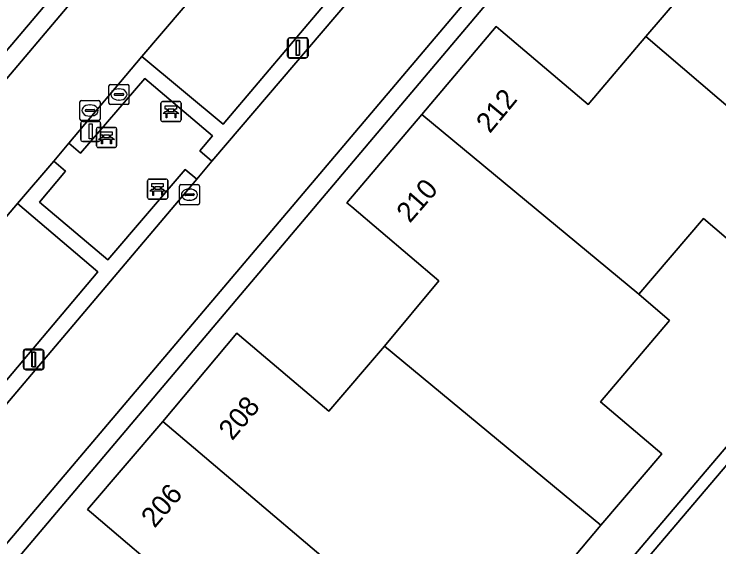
# Model space of a CAD drawing. Extents: x 156412 to 157779, y 382335 to 383768.
# Drawn here: x 157097.77 to 157132.9, y 382650.65 to 382677.17 of the extents above; entities that cross this region are included whole.
import ezdxf

# ---------------------------------------------------------------- set-up
doc = ezdxf.new("R2010")
doc.units = 0
for name, color, linetype in [('IMGEO_Bank', 7, 'Continuous'), ('IMGEO_Brandkraan', 7, 'Continuous'), ('IMGEO_Erf', 7, 'Continuous'), ('IMGEO_Groenvoorziening', 7, 'Continuous'), ('IMGEO_Haag', 7, 'Continuous'), ('IMGEO_Kolk', 7, 'Continuous'), ('IMGEO_Lichtmast', 7, 'Continuous'), ('IMGEO_Pand', 7, 'Continuous'), ('IMGEO_Pand_nummerreeks', 7, 'Continuous'), ('IMGEO_Parkeervlak_open', 7, 'Continuous'), ('IMGEO_Rijbaan_lokaal_open', 7, 'Continuous'), ('IMGEO_Voetpad_open', 7, 'Continuous')]:
    doc.layers.add(name, color=color, linetype=linetype)

msp = doc.modelspace()

# ---------------------------------------------------------------- linework, layer by layer
at = {"layer": 'IMGEO_Bank'}
for p, q in [((157105.168, 382672.817), (157106.009, 382672.817)), ((157106.009, 382672.817), (157105.168, 382672.817)), ((157105.093, 382671.892), (157105.093, 382672.733)), ((157105.093, 382672.733), (157105.093, 382671.892)), ((157106.093, 382672.742), (157106.093, 382671.901)), ((157106.093, 382671.901), (157106.093, 382672.742)), ((157105.79, 382672.215), (157105.397, 382672.215)), ((157105.402, 382672.323), (157105.402, 382672.429)), ((157105.446, 382672.429), (157105.446, 382672.323)), ((157105.734, 382672.435), (157105.452, 382672.435)), ((157105.452, 382672.317), (157105.734, 382672.317)), ((157105.74, 382672.323), (157105.74, 382672.429)), ((157105.784, 382672.429), (157105.784, 382672.323)), ((157106.018, 382671.817), (157105.177, 382671.817)), ((157105.177, 382671.817), (157106.018, 382671.817)), ((157101.883, 382670.608), (157101.883, 382671.449)), ((157101.883, 382671.449), (157101.883, 382670.608)), ((157101.958, 382671.533), (157102.799, 382671.533)), ((157102.799, 382671.533), (157101.958, 382671.533)), ((157102.883, 382671.458), (157102.883, 382670.617)), ((157102.883, 382670.617), (157102.883, 382671.458)), ((157102.192, 382671.039), (157102.192, 382671.145)), ((157102.236, 382671.145), (157102.236, 382671.039)), ((157102.524, 382671.151), (157102.242, 382671.151)), ((157102.53, 382671.039), (157102.53, 382671.145)), ((157102.574, 382671.145), (157102.574, 382671.039)), ((157102.58, 382670.931), (157102.187, 382670.931)), ((157102.242, 382671.033), (157102.524, 382671.033)), ((157102.808, 382670.533), (157101.967, 382670.533)), ((157101.967, 382670.533), (157102.808, 382670.533)), ((157104.503, 382668.96), (157105.344, 382668.96)), ((157105.344, 382668.96), (157104.503, 382668.96)), ((157104.428, 382668.035), (157104.428, 382668.876)), ((157104.428, 382668.876), (157104.428, 382668.035)), ((157105.069, 382668.578), (157104.787, 382668.578)), ((157105.428, 382668.885), (157105.428, 382668.044)), ((157105.428, 382668.044), (157105.428, 382668.885)), ((157105.125, 382668.358), (157104.732, 382668.358)), ((157104.737, 382668.466), (157104.737, 382668.572)), ((157104.781, 382668.572), (157104.781, 382668.466)), ((157104.787, 382668.46), (157105.069, 382668.46)), ((157105.075, 382668.466), (157105.075, 382668.572)), ((157105.119, 382668.572), (157105.119, 382668.466)), ((157105.353, 382667.96), (157104.512, 382667.96)), ((157104.512, 382667.96), (157105.353, 382667.96))]:
    msp.add_line(p, q, dxfattribs=at)
for points in [[(157105.396, 382672.435), (157105.31, 382672.435), (157105.31, 382672.596), (157105.873, 382672.596), (157105.873, 382672.435), (157105.79, 382672.435)], [(157105.34, 382672.215), (157105.198, 382672.215), (157105.31, 382672.317), (157105.396, 382672.317)], [(157105.39, 382672.208), (157105.39, 382672.001), (157105.347, 382672.001), (157105.347, 382672.208)], [(157105.79, 382672.317), (157105.873, 382672.317), (157105.985, 382672.215), (157105.846, 382672.215)], [(157105.84, 382672.208), (157105.84, 382672.001), (157105.796, 382672.001), (157105.796, 382672.208)], [(157102.186, 382671.151), (157102.1, 382671.151), (157102.1, 382671.312), (157102.663, 382671.312), (157102.663, 382671.151), (157102.58, 382671.151)], [(157102.13, 382670.931), (157101.988, 382670.931), (157102.1, 382671.033), (157102.186, 382671.033)], [(157102.18, 382670.924), (157102.18, 382670.717), (157102.137, 382670.717), (157102.137, 382670.924)], [(157102.58, 382671.033), (157102.663, 382671.033), (157102.775, 382670.931), (157102.636, 382670.931)], [(157102.63, 382670.924), (157102.63, 382670.717), (157102.586, 382670.717), (157102.586, 382670.924)], [(157104.731, 382668.578), (157104.645, 382668.578), (157104.645, 382668.739), (157105.208, 382668.739), (157105.208, 382668.578), (157105.125, 382668.578)], [(157104.675, 382668.358), (157104.533, 382668.358), (157104.645, 382668.46), (157104.731, 382668.46)], [(157104.725, 382668.351), (157104.725, 382668.144), (157104.682, 382668.144), (157104.682, 382668.351)], [(157105.125, 382668.46), (157105.208, 382668.46), (157105.32, 382668.358), (157105.181, 382668.358)], [(157105.175, 382668.351), (157105.175, 382668.144), (157105.131, 382668.144), (157105.131, 382668.351)]]:
    msp.add_lwpolyline(points, dxfattribs=at)
for centre, radius, start, end in [((157105.171, 382672.739), 0.0779, 92.4484, 184.2845), ((157105.171, 382672.739), 0.0779, 92.4484, 184.2845), ((157106.015, 382672.739), 0.0779, 2.4484, 94.2845), ((157106.015, 382672.739), 0.0779, 2.4484, 94.2845), ((157105.34, 382672.208), 0.00671, 2.8957, 87.1043), ((157105.397, 382672.208), 0.00671, 92.8957, 177.1043), ((157105.395, 382672.428), 0.00671, 2.8957, 87.1043), ((157105.395, 382672.324), 0.00671, 272.8957, 357.1043), ((157105.452, 382672.428), 0.00671, 92.8957, 177.1043), ((157105.452, 382672.324), 0.00671, 182.8957, 267.1043), ((157105.734, 382672.428), 0.00671, 2.8957, 87.1043), ((157105.734, 382672.324), 0.00671, 272.8957, 357.1043), ((157105.791, 382672.428), 0.00671, 92.8957, 177.1043), ((157105.791, 382672.324), 0.00671, 182.8957, 267.1043), ((157105.789, 382672.208), 0.00671, 2.8957, 87.1043), ((157105.846, 382672.208), 0.00671, 92.8957, 177.1043), ((157105.171, 382671.895), 0.0779, 182.4484, 274.2845), ((157105.171, 382671.895), 0.0779, 182.4484, 274.2845), ((157106.015, 382671.895), 0.0779, 272.4484, 4.2845), ((157106.015, 382671.895), 0.0779, 272.4484, 4.2845), ((157101.961, 382671.455), 0.0779, 92.4484, 184.2845), ((157101.961, 382671.455), 0.0779, 92.4484, 184.2845), ((157102.805, 382671.455), 0.0779, 2.4484, 94.2845), ((157102.805, 382671.455), 0.0779, 2.4484, 94.2845), ((157102.185, 382671.144), 0.00671, 2.8957, 87.1043), ((157102.185, 382671.04), 0.00671, 272.8957, 357.1043), ((157102.242, 382671.144), 0.00671, 92.8957, 177.1043), ((157102.242, 382671.04), 0.00671, 182.8957, 267.1043), ((157102.524, 382671.144), 0.00671, 2.8957, 87.1043), ((157102.524, 382671.04), 0.00671, 272.8957, 357.1043), ((157102.581, 382671.144), 0.00671, 92.8957, 177.1043), ((157102.581, 382671.04), 0.00671, 182.8957, 267.1043), ((157102.13, 382670.924), 0.00671, 2.8957, 87.1043), ((157102.187, 382670.924), 0.00671, 92.8957, 177.1043), ((157102.579, 382670.924), 0.00671, 2.8957, 87.1043), ((157102.636, 382670.924), 0.00671, 92.8957, 177.1043), ((157101.961, 382670.611), 0.0779, 182.4484, 274.2845), ((157101.961, 382670.611), 0.0779, 182.4484, 274.2845), ((157102.805, 382670.611), 0.0779, 272.4484, 4.2845), ((157102.805, 382670.611), 0.0779, 272.4484, 4.2845), ((157104.506, 382668.882), 0.0779, 92.4484, 184.2845), ((157104.506, 382668.882), 0.0779, 92.4484, 184.2845), ((157105.35, 382668.882), 0.0779, 2.4484, 94.2845), ((157105.35, 382668.882), 0.0779, 2.4484, 94.2845), ((157104.73, 382668.571), 0.00671, 2.8957, 87.1043), ((157104.787, 382668.571), 0.00671, 92.8957, 177.1043), ((157105.069, 382668.571), 0.00671, 2.8957, 87.1043), ((157105.126, 382668.571), 0.00671, 92.8957, 177.1043), ((157104.675, 382668.351), 0.00671, 2.8957, 87.1043), ((157104.732, 382668.351), 0.00671, 92.8957, 177.1043), ((157104.73, 382668.467), 0.00671, 272.8957, 357.1043), ((157104.787, 382668.467), 0.00671, 182.8957, 267.1043), ((157105.069, 382668.467), 0.00671, 272.8957, 357.1043), ((157105.126, 382668.467), 0.00671, 182.8957, 267.1043), ((157105.124, 382668.351), 0.00671, 2.8957, 87.1043), ((157105.181, 382668.351), 0.00671, 92.8957, 177.1043), ((157104.506, 382668.038), 0.0779, 182.4484, 274.2845), ((157104.506, 382668.038), 0.0779, 182.4484, 274.2845), ((157105.35, 382668.038), 0.0779, 272.4484, 4.2845), ((157105.35, 382668.038), 0.0779, 272.4484, 4.2845)]:
    msp.add_arc(centre, radius, start, end, dxfattribs=at)
at = {"layer": 'IMGEO_Brandkraan'}
for p, q in [((157102.499, 382672.743), (157102.499, 382673.595)), ((157102.574, 382673.669), (157103.426, 382673.669)), ((157103.5, 382673.595), (157103.5, 382672.743)), ((157102.758, 382673.163), (157102.758, 382673.175)), ((157102.801, 382673.212), (157103.199, 382673.212)), ((157102.987, 382673.449), (157103.012, 382673.449)), ((157103.242, 382673.175), (157103.242, 382673.163)), ((157103.196, 382673.126), (157102.798, 382673.126)), ((157103.01, 382672.889), (157102.985, 382672.889)), ((157103.426, 382672.669), (157102.574, 382672.669))]:
    msp.add_line(p, q, dxfattribs=at)
for points in [[(157102.499, 382672.743), (157102.499, 382673.595)], [(157102.574, 382673.669), (157103.426, 382673.669)], [(157103.5, 382673.595), (157103.5, 382672.743)], [(157103.426, 382672.669), (157102.574, 382672.669)]]:
    msp.add_lwpolyline(points, dxfattribs=at)
for centre, radius, start, end in [((157102.576, 382673.593), 0.0765, 91.552, 178.448), ((157102.576, 382673.593), 0.0765, 91.552, 178.448), ((157103.424, 382673.593), 0.0765, 1.552, 88.448), ((157103.424, 382673.593), 0.0765, 1.552, 88.448), ((157102.798, 382673.172), 0.0403, 85.8775, 175.7526), ((157102.795, 382673.162), 0.0366, 178.938, 274.7102), ((157103.199, 382673.169), 0.043, 264.8664, 352.4533), ((157103.203, 382673.174), 0.0386, 1.7309, 96.639), ((157102.576, 382672.745), 0.0765, 181.552, 268.448), ((157102.576, 382672.745), 0.0765, 181.552, 268.448), ((157103.424, 382672.745), 0.0765, 271.552, 358.448), ((157103.424, 382672.745), 0.0765, 271.552, 358.448)]:
    msp.add_arc(centre, radius, start, end, dxfattribs=at)
for centre, major_axis, ratio, start_param, end_param in [((157102.986, 382673.169), (-0.387, 0.002), 0.722429, 4.712389, 7.853982), ((157103.011, 382673.169), (-0.39, 0.002), 0.717154, 1.570796, 4.712389)]:
    msp.add_ellipse(centre, major_axis=major_axis, ratio=ratio, start_param=start_param, end_param=end_param, dxfattribs=at)
at = {"layer": 'IMGEO_Erf'}
for points in [[(157086.52, 382645.573), (157081.52, 382639.615), (157078.713, 382636.298), (157083.884, 382631.949), (157100.928, 382617.614), (157154.388, 382680.475), (157057.061, 382763.075), (157025.206, 382732.962), (157021.009, 382728.308), (156999.775, 382703.233), (157017.757, 382688.01), (157023.217, 382683.387), (157030.997, 382692.595)], [(157082.363, 382651.78), (157079.465, 382654.239), (157116.559, 382697.961)], [(157116.559, 382697.961), (157129.305, 382687.146), (157092.239, 382643.346), (157089.335, 382645.82)], [(157096.166, 382645.895), (157100.542, 382642.187), (157103.269, 382645.408), (157105.998, 382648.629), (157101.633, 382652.339), (157101.426, 382652.515), (157105.182, 382656.896), (157108.881, 382661.286), (157109.011, 382661.175), (157113.453, 382657.4), (157116.225, 382660.644), (157118.944, 382663.898), (157114.599, 382667.575), (157114.364, 382667.774), (157118.089, 382672.174), (157121.796, 382676.554), (157122.029, 382676.356), (157126.376, 382672.678), (157129.258, 382676.052), (157131.89, 382679.135)], [(157134.835, 382664.683), (157132.126, 382666.994), (157128.91, 382663.224), (157130.443, 382661.918), (157126.999, 382657.875), (157130.056, 382655.276), (157127.017, 382651.732), (157123.783, 382647.87), (157122.956, 382648.571), (157122.913, 382648.607), (157119.582, 382644.69), (157116.247, 382640.768), (157116.34, 382640.689), (157117.119, 382640.032), (157113.989, 382636.321)]]:
    msp.add_lwpolyline(points, dxfattribs=at)
at = {"layer": 'IMGEO_Groenvoorziening'}
msp.add_lwpolyline([(157011.707, 382738.044), (157006.52, 382732.171), (157001.661, 382726.453), (157000, 382724.503), (156991.453, 382714.46), (156988.32, 382710.777), (156987.641, 382709.812), (157015.939, 382685.815), (157017.374, 382687.547), (156998.927, 382703.165), (157024.771, 382733.376), (157057.039, 382763.88), (157155.234, 382680.544), (157100.998, 382616.771), (157083.499, 382631.489), (157081.911, 382629.591), (157080.851, 382628.303), (157077.523, 382624.341), (157075.646, 382626.03)], dxfattribs=at)
for points in [[(157155.234, 382680.544), (157057.039, 382763.88), (157024.771, 382733.376), (156998.927, 382703.165), (157017.374, 382687.547), (157017.757, 382688.01), (156999.775, 382703.233), (157021.009, 382728.308), (157025.206, 382732.962), (157057.061, 382763.075), (157154.388, 382680.475), (157100.928, 382617.614), (157083.884, 382631.949), (157083.499, 382631.489), (157100.998, 382616.771)], [(157104.132, 382675.056), (157100.503, 382670.752), (157101.083, 382670.245), (157104.292, 382673.965), (157107.659, 382671.105), (157107.037, 382670.356), (157107.635, 382669.852), (157114.538, 382677.954), (157112.662, 382679.502), (157112.19, 382678.94), (157113.43, 382677.887), (157108.189, 382671.687)], [(157099.036, 382667.801), (157100.338, 382669.357), (157099.755, 382669.855), (157097.943, 382667.741), (157101.939, 382664.339), (157096.688, 382658.117), (157095.466, 382659.192), (157094.985, 382658.65), (157096.802, 382657.066), (157106.883, 382668.952), (157106.294, 382669.431), (157102.438, 382664.936)]]:
    msp.add_lwpolyline(points, close=True, dxfattribs=at)
at = {"layer": 'IMGEO_Haag'}
for points in [[(157155.234, 382680.544), (157057.039, 382763.88), (157024.771, 382733.376), (156998.927, 382703.165), (157017.374, 382687.547), (157017.757, 382688.01), (156999.775, 382703.233), (157021.009, 382728.308), (157025.206, 382732.962), (157057.061, 382763.075), (157154.388, 382680.475), (157100.928, 382617.614), (157083.884, 382631.949), (157083.499, 382631.489), (157100.998, 382616.771)], [(157112.662, 382679.502), (157112.19, 382678.94), (157113.43, 382677.887), (157108.189, 382671.687), (157104.132, 382675.056), (157100.503, 382670.752), (157101.083, 382670.245), (157104.292, 382673.965), (157107.659, 382671.105), (157107.037, 382670.356), (157107.635, 382669.852), (157114.538, 382677.954)], [(157106.883, 382668.952), (157106.294, 382669.431), (157102.438, 382664.936), (157099.036, 382667.801), (157100.338, 382669.357), (157099.755, 382669.855), (157097.943, 382667.741), (157101.939, 382664.339), (157096.688, 382658.117), (157095.466, 382659.192), (157094.985, 382658.65), (157096.802, 382657.066)]]:
    msp.add_lwpolyline(points, close=True, dxfattribs=at)
at = {"layer": 'IMGEO_Kolk'}
for p, q in [((157101.058, 382671.945), (157101.058, 382672.797)), ((157101.133, 382672.871), (157101.985, 382672.871)), ((157102.059, 382672.797), (157102.059, 382671.945)), ((157101.546, 382672.651), (157101.571, 382672.651)), ((157101.317, 382672.365), (157101.317, 382672.377)), ((157101.755, 382672.328), (157101.357, 382672.328)), ((157101.36, 382672.414), (157101.758, 382672.414)), ((157101.569, 382672.091), (157101.544, 382672.091)), ((157101.801, 382672.377), (157101.801, 382672.365)), ((157101.985, 382671.871), (157101.133, 382671.871)), ((157106.01, 382667.756), (157106.01, 382668.608)), ((157106.085, 382668.682), (157106.937, 382668.682)), ((157107.011, 382668.608), (157107.011, 382667.756)), ((157106.498, 382668.462), (157106.523, 382668.462)), ((157106.269, 382668.176), (157106.269, 382668.188)), ((157106.707, 382668.139), (157106.309, 382668.139)), ((157106.312, 382668.225), (157106.71, 382668.225)), ((157106.521, 382667.902), (157106.496, 382667.902)), ((157106.753, 382668.188), (157106.753, 382668.176)), ((157106.937, 382667.682), (157106.085, 382667.682))]:
    msp.add_line(p, q, dxfattribs=at)
for points in [[(157101.058, 382671.945), (157101.058, 382672.797)], [(157101.133, 382672.871), (157101.985, 382672.871)], [(157102.059, 382672.797), (157102.059, 382671.945)], [(157101.985, 382671.871), (157101.133, 382671.871)], [(157106.01, 382667.756), (157106.01, 382668.608)], [(157106.085, 382668.682), (157106.937, 382668.682)], [(157107.011, 382668.608), (157107.011, 382667.756)], [(157106.937, 382667.682), (157106.085, 382667.682)]]:
    msp.add_lwpolyline(points, dxfattribs=at)
for centre, radius, start, end in [((157101.135, 382672.795), 0.0765, 91.552, 178.448), ((157101.135, 382672.795), 0.0765, 91.552, 178.448), ((157101.983, 382672.795), 0.0765, 1.552, 88.448), ((157101.983, 382672.795), 0.0765, 1.552, 88.448), ((157101.357, 382672.374), 0.0403, 85.8775, 175.7526), ((157101.354, 382672.364), 0.0366, 178.938, 274.7102), ((157101.758, 382672.371), 0.043, 264.8664, 352.4533), ((157101.762, 382672.376), 0.0386, 1.7309, 96.639), ((157101.135, 382671.947), 0.0765, 181.552, 268.448), ((157101.135, 382671.947), 0.0765, 181.552, 268.448), ((157101.983, 382671.947), 0.0765, 271.552, 358.448), ((157101.983, 382671.947), 0.0765, 271.552, 358.448), ((157106.087, 382668.606), 0.0765, 91.552, 178.448), ((157106.087, 382668.606), 0.0765, 91.552, 178.448), ((157106.935, 382668.606), 0.0765, 1.552, 88.448), ((157106.935, 382668.606), 0.0765, 1.552, 88.448), ((157106.309, 382668.185), 0.0403, 85.8775, 175.7526), ((157106.306, 382668.175), 0.0366, 178.938, 274.7102), ((157106.71, 382668.182), 0.043, 264.8664, 352.4533), ((157106.714, 382668.187), 0.0386, 1.7309, 96.639), ((157106.087, 382667.758), 0.0765, 181.552, 268.448), ((157106.087, 382667.758), 0.0765, 181.552, 268.448), ((157106.935, 382667.758), 0.0765, 271.552, 358.448), ((157106.935, 382667.758), 0.0765, 271.552, 358.448)]:
    msp.add_arc(centre, radius, start, end, dxfattribs=at)
for centre, major_axis, ratio, start_param, end_param in [((157101.545, 382672.371), (-0.387, 0.002), 0.722429, 4.712389, 7.853982), ((157101.57, 382672.371), (-0.39, 0.002), 0.717154, 1.570796, 4.712389), ((157106.497, 382668.182), (-0.387, 0.002), 0.722429, 4.712389, 7.853982), ((157106.522, 382668.182), (-0.39, 0.002), 0.717154, 1.570796, 4.712389)]:
    msp.add_ellipse(centre, major_axis=major_axis, ratio=ratio, start_param=start_param, end_param=end_param, dxfattribs=at)
at = {"layer": 'IMGEO_Lichtmast'}
for p, q in [((157111.506, 382675.981), (157112.296, 382675.981)), ((157112.296, 382675.981), (157111.506, 382675.981)), ((157111.532, 382675.994), (157112.322, 382675.994)), ((157112.322, 382675.994), (157111.532, 382675.994)), ((157111.406, 382675.081), (157111.406, 382675.881)), ((157111.406, 382675.881), (157111.406, 382675.081)), ((157111.432, 382675.094), (157111.432, 382675.894)), ((157111.432, 382675.894), (157111.432, 382675.094)), ((157112.396, 382675.881), (157112.396, 382675.081)), ((157112.396, 382675.081), (157112.396, 382675.881)), ((157112.422, 382675.894), (157112.422, 382675.094)), ((157112.422, 382675.094), (157112.422, 382675.894)), ((157112.296, 382674.981), (157111.506, 382674.981)), ((157111.506, 382674.981), (157112.296, 382674.981)), ((157112.322, 382674.994), (157111.532, 382674.994)), ((157111.532, 382674.994), (157112.322, 382674.994)), ((157101.193, 382671.829), (157101.983, 382671.829)), ((157101.983, 382671.829), (157101.193, 382671.829)), ((157101.093, 382670.929), (157101.093, 382671.729)), ((157101.093, 382671.729), (157101.093, 382670.929)), ((157102.083, 382671.729), (157102.083, 382670.929)), ((157102.083, 382670.929), (157102.083, 382671.729)), ((157101.983, 382670.829), (157101.193, 382670.829)), ((157101.193, 382670.829), (157101.983, 382670.829)), ((157098.236, 382659.586), (157098.236, 382660.386)), ((157098.236, 382660.386), (157098.236, 382659.586)), ((157098.266, 382659.562), (157098.266, 382660.362)), ((157098.266, 382660.362), (157098.266, 382659.562)), ((157098.336, 382660.486), (157099.126, 382660.486)), ((157099.126, 382660.486), (157098.336, 382660.486)), ((157098.366, 382660.462), (157099.156, 382660.462)), ((157099.156, 382660.462), (157098.366, 382660.462)), ((157099.226, 382660.386), (157099.226, 382659.586)), ((157099.226, 382659.586), (157099.226, 382660.386)), ((157099.256, 382660.362), (157099.256, 382659.562)), ((157099.256, 382659.562), (157099.256, 382660.362)), ((157099.126, 382659.486), (157098.336, 382659.486)), ((157098.336, 382659.486), (157099.126, 382659.486)), ((157099.156, 382659.462), (157098.366, 382659.462)), ((157098.366, 382659.462), (157099.156, 382659.462))]:
    msp.add_line(p, q, dxfattribs=at)
for points in [[(157111.826, 382675.856), (157111.976, 382675.856), (157111.976, 382675.106), (157111.826, 382675.106), (157111.826, 382675.856)], [(157111.852, 382675.869), (157112.002, 382675.869), (157112.002, 382675.119), (157111.852, 382675.119), (157111.852, 382675.869)], [(157101.513, 382671.704), (157101.663, 382671.704), (157101.663, 382670.954), (157101.513, 382670.954), (157101.513, 382671.704)], [(157098.656, 382660.361), (157098.806, 382660.361), (157098.806, 382659.611), (157098.656, 382659.611), (157098.656, 382660.361)], [(157098.686, 382660.337), (157098.836, 382660.337), (157098.836, 382659.587), (157098.686, 382659.587), (157098.686, 382660.337)]]:
    msp.add_lwpolyline(points, dxfattribs=at)
for centre, start, end in [((157111.506, 382675.881), 90, 180), ((157111.506, 382675.881), 90, 180), ((157111.532, 382675.894), 90, 180), ((157111.532, 382675.894), 90, 180), ((157112.296, 382675.881), 0, 90), ((157112.296, 382675.881), 360, 90), ((157112.322, 382675.894), 0, 90), ((157112.322, 382675.894), 360, 90), ((157111.506, 382675.081), 180, 270), ((157111.506, 382675.081), 180, 270), ((157111.532, 382675.094), 180, 270), ((157111.532, 382675.094), 180, 270), ((157112.296, 382675.081), 270, 0), ((157112.296, 382675.081), 270, 0), ((157112.322, 382675.094), 270, 0), ((157112.322, 382675.094), 270, 0), ((157101.193, 382671.729), 90, 180), ((157101.193, 382671.729), 90, 180), ((157101.983, 382671.729), 0, 90), ((157101.983, 382671.729), 360, 90), ((157101.193, 382670.929), 180, 270), ((157101.193, 382670.929), 180, 270), ((157101.983, 382670.929), 270, 0), ((157101.983, 382670.929), 270, 0), ((157098.336, 382660.386), 90, 180), ((157098.336, 382660.386), 90, 180), ((157098.366, 382660.362), 90, 180), ((157098.366, 382660.362), 90, 180), ((157099.126, 382660.386), 0, 90), ((157099.126, 382660.386), 360, 90), ((157099.156, 382660.362), 0, 90), ((157099.156, 382660.362), 360, 90), ((157098.336, 382659.586), 180, 270), ((157098.336, 382659.586), 180, 270), ((157098.366, 382659.562), 180, 270), ((157098.366, 382659.562), 180, 270), ((157099.126, 382659.586), 270, 0), ((157099.126, 382659.586), 270, 0), ((157099.156, 382659.562), 270, 0), ((157099.156, 382659.562), 270, 0)]:
    msp.add_arc(centre, 0.1, start, end, dxfattribs=at)
at = {"layer": 'IMGEO_Pand'}
for points in [[(157130.881, 382687.273), (157127.291, 382682.988), (157127.504, 382682.81), (157131.89, 382679.135), (157129.258, 382676.052), (157137.37, 382669.137), (157140.572, 382672.935), (157143.164, 382670.735), (157144.349, 382672.147), (157146.187, 382674.338)], [(157129.258, 382676.052), (157126.376, 382672.678), (157122.029, 382676.356), (157121.796, 382676.554), (157118.089, 382672.174), (157128.91, 382663.224), (157132.126, 382666.994), (157134.835, 382664.683), (157136.691, 382663.101), (157138.894, 382665.684), (157139.819, 382666.769), (157139.969, 382666.945), (157137.37, 382669.137)], [(157116.225, 382660.644), (157127.017, 382651.732), (157130.056, 382655.276), (157126.999, 382657.875), (157130.443, 382661.918), (157128.91, 382663.224), (157118.089, 382672.174), (157114.364, 382667.774), (157114.599, 382667.575), (157118.944, 382663.898)], [(157116.225, 382660.644), (157113.453, 382657.4), (157109.011, 382661.175), (157108.881, 382661.286), (157105.182, 382656.896), (157117.332, 382646.597), (157119.582, 382644.69), (157122.913, 382648.607), (157122.956, 382648.571), (157123.783, 382647.87), (157127.017, 382651.732)], [(157117.332, 382646.597), (157105.182, 382656.896), (157101.426, 382652.515), (157101.633, 382652.339), (157105.998, 382648.629), (157103.269, 382645.408), (157113.989, 382636.321), (157117.119, 382640.032), (157116.34, 382640.689), (157116.247, 382640.768), (157119.582, 382644.69)]]:
    msp.add_lwpolyline(points, close=True, dxfattribs=at)
at = {"layer": 'IMGEO_Parkeervlak_open'}
for points in [[(157119.766, 382684.121), (157115.75, 382687.526), (157110.512, 382681.323), (157111.773, 382680.284), (157111.262, 382679.702), (157109.432, 382681.271), (157104.132, 382675.056), (157108.189, 382671.687), (157113.43, 382677.887), (157112.19, 382678.94), (157112.662, 382679.502), (157114.538, 382677.954)], [(157101.939, 382664.339), (157097.943, 382667.741), (157092.683, 382661.545), (157094.546, 382660.003), (157094.053, 382659.418), (157092.825, 382660.479), (157087.643, 382654.359), (157091.638, 382650.975), (157096.802, 382657.066), (157094.985, 382658.65), (157095.466, 382659.192), (157096.688, 382658.117)]]:
    msp.add_lwpolyline(points, close=True, dxfattribs=at)
at = {"layer": 'IMGEO_Rijbaan_lokaal_open'}
for points in [[(157089.934, 382646.493), (157092.121, 382644.588), (157128.088, 382687.021), (157116.675, 382696.742), (157080.769, 382654.32), (157082.895, 382652.477)], [(157086.482, 382654.155), (157086.604, 382654.331), (157087.049, 382654.862), (157087.537, 382655.446), (157092.683, 382661.545), (157097.943, 382667.741), (157099.755, 382669.855), (157100.503, 382670.752), (157104.132, 382675.056), (157109.432, 382681.271), (157115.149, 382688.036), (157115.441, 382688.382)], [(157120.065, 382684.473), (157119.766, 382684.121), (157114.538, 382677.954), (157107.635, 382669.852), (157106.883, 382668.952), (157096.802, 382657.066), (157091.638, 382650.975), (157091.012, 382650.298)]]:
    msp.add_lwpolyline(points, dxfattribs=at)
msp.add_lwpolyline([(157107.635, 382669.852), (157107.037, 382670.356), (157107.659, 382671.105), (157104.292, 382673.965), (157101.083, 382670.245), (157100.503, 382670.752), (157099.755, 382669.855), (157100.338, 382669.357), (157099.036, 382667.801), (157102.438, 382664.936), (157106.294, 382669.431), (157106.883, 382668.952)], close=True, dxfattribs=at)
at = {"layer": 'IMGEO_Voetpad_open'}
for points in [[(157089.335, 382645.82), (157092.239, 382643.346), (157129.305, 382687.146), (157116.559, 382697.961), (157079.465, 382654.239), (157082.363, 382651.78)], [(157082.895, 382652.477), (157080.769, 382654.32), (157116.675, 382696.742), (157128.088, 382687.021), (157092.121, 382644.588), (157089.934, 382646.493)]]:
    msp.add_lwpolyline(points, dxfattribs=at)

# ---------------------------------------------------------------- texts
at = {"layer": 'IMGEO_Pand_nummerreeks'}
for s, rotation, p in [('212', 50.4489, (157121.481, 382671.193)), ('210', 48.9999, (157117.492, 382666.73)), ('208', 49.9791, (157108.643, 382655.899)), ('206', 49.5322, (157104.775, 382651.544))]:
    msp.add_text(s, height=1, rotation=rotation, dxfattribs=at).set_placement(p)

doc.saveas('drawing.dxf')
